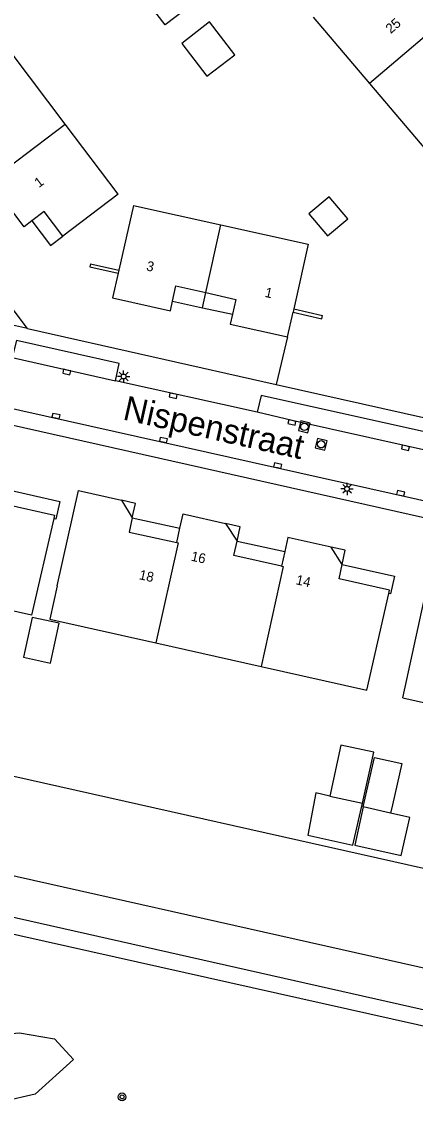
# Model space of a CAD drawing. Extents: x 124000 to 128010, y 398999 to 403000.
# Drawn here: x 127655.9 to 127696.2, y 399383 to 399493.7 of the extents above; entities that cross this region are included whole.
import ezdxf

# ---------------------------------------------------------------- set-up
doc = ezdxf.new("R2010")
doc.units = 0
for name, color, linetype in [('gg-afsc-hekwerk', 7, 'Continuous'), ('gg-afsc-muur', 7, 'Continuous'), ('gg-anno-huisnummerreeks BGT', 7, 'Continuous'), ('gg-anno-openbare ruimte label', 7, 'Continuous'), ('gg-bbg-gedigitaliseerde bebouwing', 7, 'Continuous'), ('gg-bbg-gedigitaliseerde bijgebouw', 7, 'Continuous'), ('gg-bbg-hoofdgebouw', 7, 'Continuous'), ('gg-bbg-luifel en loopbrug', 7, 'Continuous'), ('gg-bbg-onder overbouw', 7, 'Continuous'), ('gg-bbg-pand overbouw', 7, 'Continuous'), ('gg-bbg-tussenscheiding', 7, 'Continuous'), ('gg-knt-BGT kruinlijn', 7, 'Continuous'), ('gg-knt-verharding', 7, 'Continuous'), ('gg-knt-verharding nz', 7, 'Continuous'), ('gg-kntw-beschoeiing', 7, 'Continuous'), ('gt-grn-groengrens', 7, 'Continuous'), ('gt-grn-weggrens', 7, 'Continuous'), ('gt-symb-boom', 7, 'Continuous'), ('gt-symb-kolk', 7, 'Continuous'), ('gt-symb-lichtmast', 7, 'Continuous'), ('gt-symb-rioolschacht', 7, 'Continuous')]:
    doc.layers.add(name, color=color, linetype=linetype)

# ---------------------------------------------------------------- blocks, each defined once
blk = doc.blocks.new('gt0-RS')
at = {"layer": 'gt-symb-rioolschacht'}
blk.add_lwpolyline([(-0.5, -0.5), (0.5, -0.5), (0.5, 0.5), (-0.5, 0.5)], close=True, dxfattribs=at)
blk.add_circle((0, 0), 0.375, dxfattribs=at)
blk = doc.blocks.new('gt0-KOLK')
at = {"layer": 'gt-symb-kolk'}
blk.add_lwpolyline([(0, 0), (0.38, 0), (0.38, 0.4), (-0.38, 0.4), (-0.38, 0), (0, 0)], dxfattribs=at)
blk = doc.blocks.new('gt0-LMAST')
at = {"layer": 'gt-symb-lichtmast'}
for p, q in [((-0.18, 0.17), (-0.45, 0.44)), ((-0.01, 0.25), (-0.01, 0.62)), ((0.17, 0.17), (0.44, 0.44)), ((-0.26, 0), (-0.63, 0)), ((-0.18, -0.18), (-0.45, -0.45)), ((-0.01, -0.25), (-0.01, -0.63)), ((0.44, -0.45), (0.17, -0.18)), ((0.24, 0), (0.62, 0))]:
    blk.add_line(p, q, dxfattribs=at)
blk.add_circle((-0.01, 0), 0.25, dxfattribs=at)
blk = doc.blocks.new('gt0-BOOM')
at = {"layer": 'gt-symb-boom'}
for radius in [0.4, 0.2]:
    blk.add_circle((0, 0), radius, dxfattribs=at)

msp = doc.modelspace()

# ---------------------------------------------------------------- linework, layer by layer
at = {"layer": 'gg-afsc-hekwerk'}
msp.add_line((127683.13, 399461.43), (127681.99, 399456.57), dxfattribs=at)
msp.add_lwpolyline([(127681.99, 399456.57), (127701.64, 399452.16), (127705.81, 399451.2)], dxfattribs=at)
at = {"layer": 'gg-afsc-muur'}
for p, q in [((127662.97, 399468.93), (127665.86, 399468.26)), ((127683.78, 399464.3), (127686.71, 399463.62))]:
    msp.add_line(p, q, dxfattribs=at)
for points in [[(127662.97, 399468.93), (127662.9, 399468.63), (127665.8, 399467.96)], [(127683.71, 399463.96), (127686.64, 399463.3), (127686.71, 399463.62)]]:
    msp.add_lwpolyline(points, dxfattribs=at)
at = {"layer": 'gg-bbg-gedigitaliseerde bebouwing'}
for p, q in [((127685.78, 399494.18), (127691.55, 399487.39)), ((127660.37, 399483.24), (127654.94, 399490.43)), ((127691.55, 399487.39), (127697.31, 399480.61)), ((127665.79, 399476.06), (127660.37, 399483.24)), ((127667.37, 399474.9), (127676.32, 399472.91)), ((127676.32, 399472.91), (127685.26, 399470.92)), ((127659.54, 399435.93), (127658.78, 399432.52)), ((127658.78, 399432.52), (127669.65, 399430.09)), ((127669.65, 399430.09), (127680.44, 399427.67)), ((127680.44, 399427.67), (127691.26, 399425.25)), ((127694.95, 399424.45), (127705.76, 399422.02))]:
    msp.add_line(p, q, dxfattribs=at)
at = {"layer": 'gg-bbg-gedigitaliseerde bijgebouw'}
for p, q in [((127687.46, 399414.39), (127690.8, 399413.65)), ((127693.7, 399412.64), (127690.89, 399413.27)), ((127693.89, 399413.5), (127693.7, 399412.64))]:
    msp.add_line(p, q, dxfattribs=at)
for points in [[(127685.33, 399474.05), (127687.23, 399471.79), (127689.31, 399473.54), (127687.41, 399475.8), (127685.33, 399474.05)], [(127690.8, 399413.65), (127691.97, 399418.88), (127688.6, 399419.62), (127687.46, 399414.39)], [(127690.89, 399413.27), (127692.03, 399418.34), (127694.84, 399417.71), (127693.89, 399413.5)]]:
    msp.add_lwpolyline(points, dxfattribs=at)
at = {"layer": 'gg-bbg-hoofdgebouw'}
for p, q in [((127665.79, 399476.06), (127660.13, 399471.77)), ((127667.37, 399474.9), (127665.86, 399468.26)), ((127685.26, 399470.92), (127683.78, 399464.3)), ((127665.86, 399468.26), (127665.8, 399467.96)), ((127683.78, 399464.3), (127683.71, 399463.96)), ((127672.59, 399443.27), (127676.8, 399442.33)), ((127671.8, 399440.36), (127672.12, 399441.84)), ((127687.6, 399439.89), (127683.32, 399440.85)), ((127682.85, 399439.44), (127682.52, 399437.95)), ((127691.26, 399425.25), (127693.5, 399435.14)), ((127694.95, 399424.45), (127697.1, 399434.34))]:
    msp.add_line(p, q, dxfattribs=at)
for points in [[(127656.95, 399473.31), (127656.16, 399472.7), (127652.63, 399477.38)], [(127660.13, 399471.77), (127658.23, 399474.29), (127656.95, 399473.31)], [(127665.8, 399467.96), (127665.22, 399465.43), (127671.14, 399464.12), (127671.36, 399465.1)], [(127671.36, 399465.1), (127671.7, 399466.66), (127674.76, 399465.97)], [(127674.76, 399465.97), (127677.83, 399465.28), (127677.49, 399463.75)], [(127677.49, 399463.75), (127677.26, 399462.74), (127683.13, 399461.43)], [(127683.13, 399461.43), (127683.14, 399461.43), (127683.71, 399463.96)], [(127659.19, 399442.82), (127656.92, 399432.93), (127645.96, 399435.38), (127648.89, 399448.56), (127653.3, 399447.58)], [(127654.43, 399445.79), (127654.12, 399444.34), (127659.27, 399443.16), (127659.19, 399442.82)], [(127659.54, 399435.93), (127661.72, 399445.71), (127666.14, 399444.69)], [(127667.24, 399442.91), (127666.92, 399441.44), (127671.8, 399440.36)], [(127672.12, 399441.84), (127672.45, 399443.3), (127672.59, 399443.27)], [(127682.52, 399437.95), (127677.64, 399439.05), (127677.97, 399440.51)], [(127683.32, 399440.85), (127683.18, 399440.88), (127682.85, 399439.44)], [(127693.5, 399435.14), (127693.58, 399435.49), (127688.41, 399436.66), (127688.73, 399438.11)]]:
    msp.add_lwpolyline(points, dxfattribs=at)
at = {"layer": 'gg-bbg-luifel en loopbrug'}
for p, q in [((127674.42, 399464.42), (127674.76, 399465.97)), ((127671.36, 399465.1), (127674.42, 399464.42)), ((127674.42, 399464.42), (127677.49, 399463.75)), ((127667.24, 399442.91), (127672.12, 399441.84)), ((127677.97, 399440.51), (127682.85, 399439.44))]:
    msp.add_line(p, q, dxfattribs=at)
for points in [[(127667.82, 399497.05), (127671.47, 399499.85), (127674.27, 399496.2), (127670.62, 399493.4), (127667.82, 399497.05)], [(127672.3, 399491.51), (127674.87, 399488.16), (127677.73, 399490.35), (127675.16, 399493.7), (127672.3, 399491.51)], [(127656.95, 399473.31), (127658.85, 399470.8), (127660.13, 399471.77)], [(127654.43, 399445.79), (127659.81, 399444.58), (127659.4, 399442.77), (127659.19, 399442.82)], [(127688.73, 399438.11), (127694.11, 399436.91), (127693.7, 399435.1), (127693.5, 399435.14)], [(127656.99, 399432.7), (127656.09, 399428.61), (127658.87, 399428.01), (127659.76, 399432.09), (127656.99, 399432.7)], [(127687.46, 399414.39), (127686.03, 399414.71), (127685.21, 399410.37), (127689.84, 399409.35), (127690.8, 399413.65)], [(127690.89, 399413.27), (127690.02, 399409.36), (127694.78, 399408.3), (127695.65, 399412.2), (127693.7, 399412.64)]]:
    msp.add_lwpolyline(points, dxfattribs=at)
at = {"layer": 'gg-bbg-onder overbouw'}
for p, q in [((127666.14, 399444.69), (127667.24, 399442.91)), ((127676.8, 399442.33), (127677.97, 399440.51)), ((127688.73, 399438.11), (127687.6, 399439.89))]:
    msp.add_line(p, q, dxfattribs=at)
at = {"layer": 'gg-bbg-pand overbouw'}
for points in [[(127667.24, 399442.91), (127667.56, 399444.38), (127666.14, 399444.69)], [(127677.97, 399440.51), (127678.3, 399441.98), (127676.8, 399442.33)], [(127688.73, 399438.11), (127689.04, 399439.57), (127687.6, 399439.89)]]:
    msp.add_lwpolyline(points, dxfattribs=at)
at = {"layer": 'gg-bbg-tussenscheiding'}
for p, q in [((127698.94, 399493.69), (127691.55, 399487.39)), ((127652.63, 399477.38), (127660.37, 399483.24)), ((127674.76, 399465.97), (127676.32, 399472.91))]:
    msp.add_line(p, q, dxfattribs=at)
for points in [[(127671.8, 399440.36), (127671.94, 399440.33), (127669.65, 399430.09)], [(127682.52, 399437.95), (127682.68, 399437.92), (127680.44, 399427.67)]]:
    msp.add_lwpolyline(points, dxfattribs=at)
at = {"layer": 'gg-knt-BGT kruinlijn'}
msp.add_line((127599.96, 399412.57), (127731.47, 399383.16), dxfattribs=at)
at = {"layer": 'gg-knt-verharding'}
for p, q in [((127656.51, 399462.28), (127681.99, 399456.57)), ((127680.02, 399453.71), (127665.51, 399456.93)), ((127652.03, 399454.76), (127721.38, 399439.22))]:
    msp.add_line(p, q, dxfattribs=at)
for points in [[(127656.51, 399462.28), (127640.32, 399483.81), (127628.09, 399500), (127622.58, 399507.27)], [(127743.58, 399456.54), (127725.98, 399436.42), (127633.43, 399457.19), (127621.45, 399459.83), (127601.2, 399464.36)], [(127665.51, 399456.93), (127665.89, 399458.7), (127655.38, 399461.05), (127654.92, 399459.32)], [(127715.12, 399445.82), (127715.42, 399447.64), (127680.45, 399455.43), (127680.02, 399453.71)]]:
    msp.add_lwpolyline(points, dxfattribs=at)
at = {"layer": 'gg-knt-verharding nz'}
msp.add_line((127654.92, 399459.32), (127665.51, 399456.93), dxfattribs=at)
msp.add_lwpolyline([(127715.12, 399445.82), (127683.63, 399452.86), (127680.02, 399453.71)], dxfattribs=at)
at = {"layer": 'gg-kntw-beschoeiing'}
msp.add_line((127747.68, 399395.62), (127599.37, 399428.88), dxfattribs=at)
msp.add_lwpolyline([(127593.33, 399422.07), (127595.48, 399421.59), (127597.2, 399419.24), (127742.24, 399386.66), (127745.42, 399387.96), (127747.08, 399387.6)], dxfattribs=at)
at = {"layer": 'gt-grn-groengrens'}
for points in [[(127593.33, 399422.07), (127592.71, 399419.15), (127594.74, 399418.44), (127596.69, 399416.91), (127598.72, 399414.67), (127737, 399383.51)], [(127650.48, 399383.01), (127647.68, 399383.85), (127645.27, 399385.5), (127648.11, 399388.24), (127649.96, 399389.17), (127652.69, 399389.9), (127655.68, 399390.13), (127659.27, 399389.51), (127661.22, 399387.41), (127657.28, 399383.86), (127654.05, 399383.11), (127650.48, 399383.01)]]:
    msp.add_lwpolyline(points, dxfattribs=at)
at = {"layer": 'gt-grn-weggrens'}
msp.add_line((127656.51, 399462.28), (127648.24, 399464.14), dxfattribs=at)

# ---------------------------------------------------------------- block references
at = {"layer": 'gt-symb-boom'}
msp.add_blockref('gt0-BOOM', (127666.19, 399383.57), dxfattribs=at)
at = {"layer": 'gt-symb-kolk'}
for p, rotation in [((127660.57, 399458.03), 167.46497664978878), ((127671.47, 399455.6), 167.40904938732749), ((127659.38, 399453.13), -12.535023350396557), ((127683.63, 399452.86), 167.40904938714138), ((127670.38, 399450.67), -12.590950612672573), ((127695.26, 399450.26), 167.46497664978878), ((127682.08, 399448.05), -12.646853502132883), ((127694.68, 399445.22), -12.646853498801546)]:
    msp.add_blockref('gt0-KOLK', p, dxfattribs=dict(at, rotation=rotation))
at = {"layer": 'gt-symb-lichtmast'}
for p in [(127666.36, 399457.38), (127689.24, 399445.86)]:
    msp.add_blockref('gt0-LMAST', p, dxfattribs=at)
at = {"layer": 'gt-symb-rioolschacht'}
for p, rotation in [((127684.86, 399452.22), -14.008443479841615), ((127686.58, 399450.43), 75.755257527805)]:
    msp.add_blockref('gt0-RS', p, dxfattribs=dict(at, rotation=rotation))

# ---------------------------------------------------------------- texts
at = {"layer": 'gg-anno-huisnummerreeks BGT'}
for s, rotation, p in [('25', 40.4, (127693.71, 399492.46)), ('1', 37, (127657.68, 399476.68)), ('3', 347.6, (127668.62, 399468.26)), ('1', 347.4, (127680.75, 399465.55)), ('16', 347.5, (127673.19, 399438.52)), ('18', 347.6, (127667.87, 399436.62)), ('14', 347.4, (127683.93, 399436.1))]:
    msp.add_text(s, height=1, rotation=rotation, dxfattribs=at).set_placement(p)
at = {"layer": 'gg-anno-openbare ruimte label'}
msp.add_text('Nispenstraat', height=2.5, rotation=347.4, dxfattribs=at).set_placement((127666.17, 399452.99))

doc.saveas('drawing.dxf')
